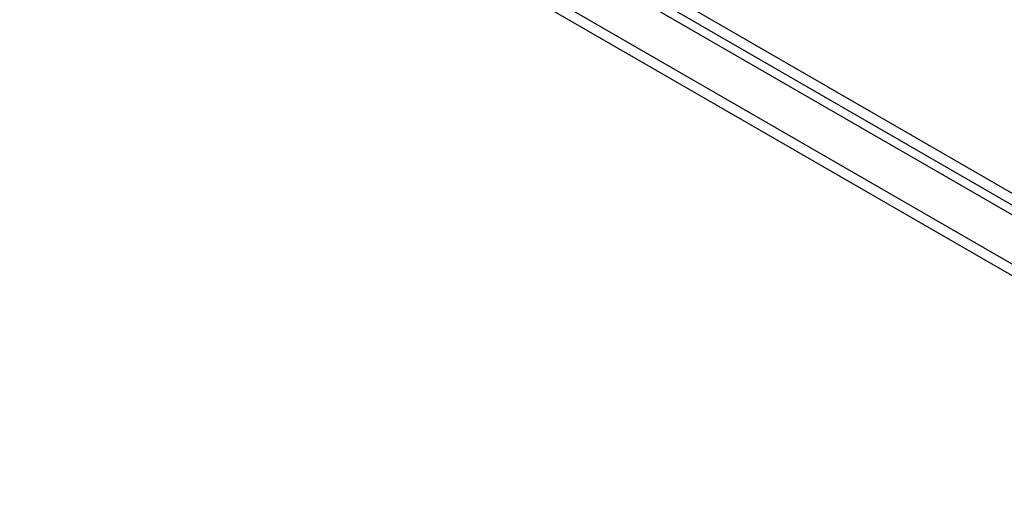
# Model space of a CAD drawing. Header units: inches. Extents: x 25 to 686, y 75 to 315.
# Tile 275 of 294: x 658.54 to 672.16, y 255.68 to 262.37. Entities that reach past the tile are written whole.
import ezdxf

# ---------------------------------------------------------------- set-up
doc = ezdxf.new("R2010")
doc.units = ezdxf.units.IN
doc.header["$MEASUREMENT"] = 0
doc.layers.add('Visible Edges(ANSI)', color=7, linetype='Continuous', lineweight=25)
doc.layers.add('Visible Tangent Edges(ANSI)', color=7, linetype='Continuous', lineweight=25)

msp = doc.modelspace()

# ---------------------------------------------------------------- linework, layer by layer
at = {"layer": 'Visible Edges(ANSI)'}
msp.add_line((631.994, 282.926), (678.384, 256.143), dxfattribs=at)
at = {"layer": 'Visible Tangent Edges(ANSI)'}
for p, q in [((632.056, 283.027), (678.585, 256.163)), ((678.655, 256.284), (632.126, 283.148)), ((631.404, 282.585), (677.793, 255.802)), ((677.723, 255.681), (631.334, 282.464))]:
    msp.add_line(p, q, dxfattribs=at)

doc.saveas('drawing.dxf')
